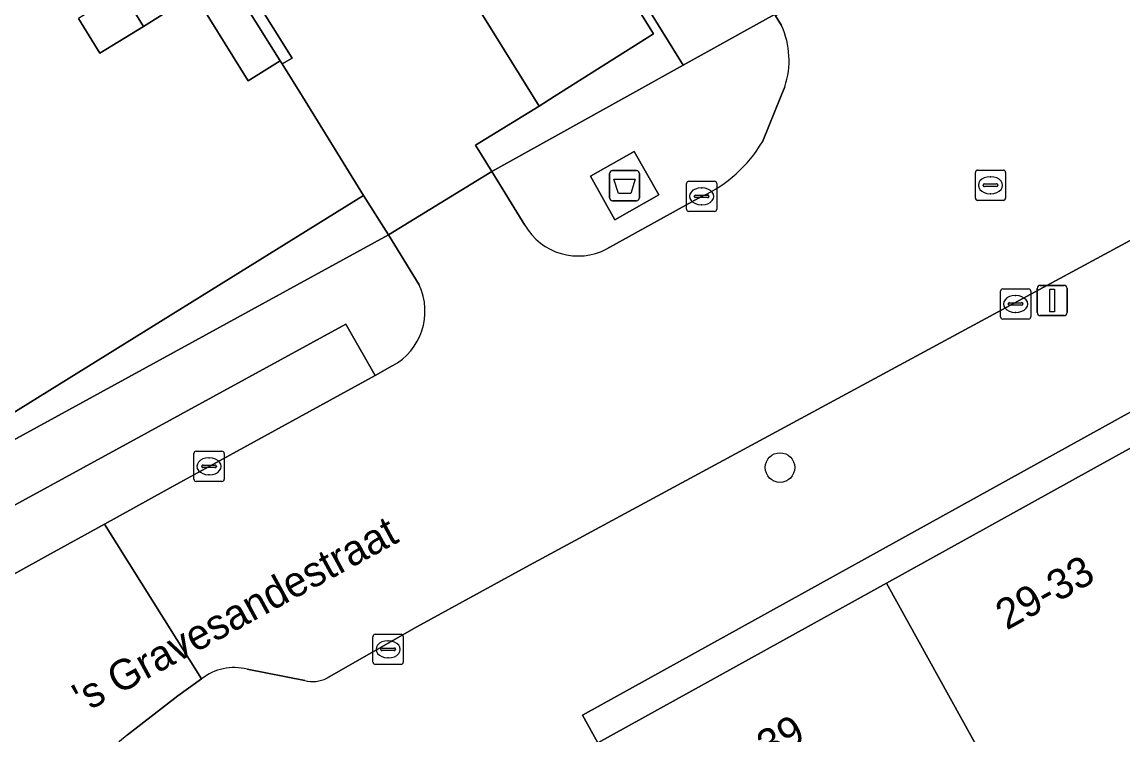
# Model space of a CAD drawing. Extents: x 159888 to 160761, y 384031 to 384750.
# Drawn here: x 160119.87 to 160156.26, y 384478.89 to 384502.47 of the extents above; entities that cross this region are included whole.
import ezdxf

# ---------------------------------------------------------------- set-up
doc = ezdxf.new("R2010")
doc.units = 0
for name, color, linetype in [('IMGEO_Afval_apart_plaats', 7, 'Continuous'), ('IMGEO_Boom', 7, 'Continuous'), ('IMGEO_Erf', 7, 'Continuous'), ('IMGEO_Groenvoorziening', 7, 'Continuous'), ('IMGEO_Haag', 7, 'Continuous'), ('IMGEO_Kolk', 7, 'Continuous'), ('IMGEO_Lichtmast', 7, 'Continuous'), ('IMGEO_Openbare_ruimte_label', 7, 'Continuous'), ('IMGEO_Pand', 7, 'Continuous'), ('IMGEO_Pand_nummerreeks', 7, 'Continuous'), ('IMGEO_Parkeervlak_open', 7, 'Continuous'), ('IMGEO_Rijbaan_lokaal_open', 7, 'Continuous'), ('IMGEO_Rioolput', 7, 'Continuous'), ('IMGEO_Voetpad_gesloten', 7, 'Continuous'), ('IMGEO_Voetpad_open', 7, 'Continuous')]:
    doc.layers.add(name, color=color, linetype=linetype)

msp = doc.modelspace()

# ---------------------------------------------------------------- linework, layer by layer
at = {"layer": 'IMGEO_Afval_apart_plaats'}
for p, q in [((160139.295, 384496.656), (160139.295, 384497.456)), ((160139.295, 384497.456), (160139.295, 384496.656)), ((160139.395, 384497.556), (160140.185, 384497.556)), ((160140.185, 384497.556), (160139.395, 384497.556)), ((160140.285, 384497.456), (160140.285, 384496.656)), ((160140.285, 384496.656), (160140.285, 384497.456)), ((160140.185, 384496.556), (160139.395, 384496.556)), ((160139.395, 384496.556), (160140.185, 384496.556))]:
    msp.add_line(p, q, dxfattribs=at)
msp.add_lwpolyline([(160139.438, 384497.27), (160140.142, 384497.27), (160139.993, 384496.8), (160139.587, 384496.8), (160139.438, 384497.27)], dxfattribs=at)
for centre, start, end in [((160139.395, 384497.456), 90, 180), ((160139.395, 384497.456), 90, 180), ((160140.185, 384497.456), 0, 90), ((160140.185, 384497.456), 360, 90), ((160139.395, 384496.656), 180, 270), ((160139.395, 384496.656), 180, 270), ((160140.185, 384496.656), 270, 0), ((160140.185, 384496.656), 270, 0)]:
    msp.add_arc(centre, 0.1, start, end, dxfattribs=at)
at = {"layer": 'IMGEO_Boom'}
msp.add_circle((160144.928, 384487.736), 0.489, dxfattribs=at)
at = {"layer": 'IMGEO_Erf'}
msp.add_lwpolyline([(160057.163, 384547.816), (160058.271, 384548.509), (160058.141, 384548.718), (160058.407, 384548.883), (160056.714, 384551.521), (160057.369, 384550.381), (160040.209, 384539.742), (160039.539, 384540.809), (160039.158, 384540.572), (160044.048, 384536.578), (160058.403, 384525.598), (160074.056, 384513.832), (160092.698, 384500.015), (160112.975, 384485.03), (160116.883, 384487.168), (160131.986, 384495.431), (160131.163, 384496.735), (160116.313, 384487.517), (160116.183, 384487.726), (160114.737, 384486.834), (160114.554, 384487.129), (160113.873, 384486.708), (160109.069, 384494.434), (160106.102, 384494.625)], dxfattribs=at)
at = {"layer": 'IMGEO_Groenvoorziening'}
msp.add_lwpolyline([(160094.988, 384567.618), (160096.471, 384568.491), (160105.983, 384553.196), (160104.128, 384552.06), (160108.052, 384545.783), (160111.339, 384547.799), (160113.651, 384544.027), (160114.383, 384544.49), (160140.747, 384502.072), (160137.467, 384500), (160136.964, 384499.682), (160134.865, 384498.396), (160135.403, 384497.521), (160139.861, 384500), (160141.73, 384501.039), (160111.559, 384549.71), (160109.049, 384548.124), (160107.46, 384550.64), (160109.97, 384552.226), (160098.429, 384570.771), (160094.502, 384568.326)], dxfattribs=at)
at = {"layer": 'IMGEO_Haag'}
msp.add_lwpolyline([(160094.988, 384567.618), (160096.471, 384568.491), (160105.983, 384553.196), (160104.128, 384552.06), (160108.052, 384545.783), (160111.339, 384547.799), (160113.651, 384544.027), (160114.383, 384544.49), (160140.747, 384502.072), (160137.467, 384500), (160136.964, 384499.682), (160134.865, 384498.396), (160135.403, 384497.521), (160139.861, 384500), (160141.73, 384501.039), (160111.559, 384549.71), (160109.049, 384548.124), (160107.46, 384550.64), (160109.97, 384552.226), (160098.429, 384570.771), (160094.502, 384568.326)], dxfattribs=at)
at = {"layer": 'IMGEO_Kolk'}
for p, q in [((160141.837, 384496.276), (160141.837, 384497.128)), ((160141.912, 384497.202), (160142.764, 384497.202)), ((160142.838, 384497.128), (160142.838, 384496.276)), ((160142.096, 384496.696), (160142.096, 384496.708)), ((160142.139, 384496.745), (160142.537, 384496.745)), ((160142.325, 384496.982), (160142.35, 384496.982)), ((160142.58, 384496.708), (160142.58, 384496.696)), ((160142.534, 384496.659), (160142.136, 384496.659)), ((160142.348, 384496.422), (160142.323, 384496.422)), ((160142.764, 384496.202), (160141.912, 384496.202)), ((160152.215, 384492.718), (160152.215, 384493.57)), ((160152.29, 384493.644), (160153.142, 384493.644)), ((160153.216, 384493.57), (160153.216, 384492.718)), ((160152.474, 384493.138), (160152.474, 384493.15)), ((160152.912, 384493.101), (160152.514, 384493.101)), ((160152.517, 384493.187), (160152.915, 384493.187)), ((160152.703, 384493.424), (160152.728, 384493.424)), ((160152.958, 384493.15), (160152.958, 384493.138)), ((160152.726, 384492.864), (160152.701, 384492.864)), ((160153.142, 384492.644), (160152.29, 384492.644)), ((160125.555, 384487.35), (160125.555, 384488.202)), ((160125.63, 384488.276), (160126.482, 384488.276)), ((160126.043, 384488.056), (160126.068, 384488.056)), ((160126.556, 384488.202), (160126.556, 384487.35)), ((160125.814, 384487.77), (160125.814, 384487.782)), ((160126.252, 384487.733), (160125.854, 384487.733)), ((160125.857, 384487.819), (160126.255, 384487.819)), ((160126.298, 384487.782), (160126.298, 384487.77)), ((160126.482, 384487.276), (160125.63, 384487.276)), ((160126.066, 384487.496), (160126.041, 384487.496)), ((160131.474, 384481.3), (160131.474, 384482.152)), ((160131.549, 384482.226), (160132.401, 384482.226)), ((160132.475, 384482.152), (160132.475, 384481.3)), ((160131.962, 384482.006), (160131.987, 384482.006)), ((160131.733, 384481.72), (160131.733, 384481.732)), ((160132.171, 384481.683), (160131.773, 384481.683)), ((160131.776, 384481.769), (160132.174, 384481.769)), ((160131.985, 384481.446), (160131.96, 384481.446)), ((160132.217, 384481.732), (160132.217, 384481.72)), ((160132.401, 384481.226), (160131.549, 384481.226))]:
    msp.add_line(p, q, dxfattribs=at)
for points in [[(160141.837, 384496.276), (160141.837, 384497.128)], [(160141.912, 384497.202), (160142.764, 384497.202)], [(160142.838, 384497.128), (160142.838, 384496.276)], [(160142.764, 384496.202), (160141.912, 384496.202)], [(160152.215, 384492.718), (160152.215, 384493.57)], [(160152.29, 384493.644), (160153.142, 384493.644)], [(160153.216, 384493.57), (160153.216, 384492.718)], [(160153.142, 384492.644), (160152.29, 384492.644)], [(160125.555, 384487.35), (160125.555, 384488.202)], [(160125.63, 384488.276), (160126.482, 384488.276)], [(160126.556, 384488.202), (160126.556, 384487.35)], [(160126.482, 384487.276), (160125.63, 384487.276)], [(160131.474, 384481.3), (160131.474, 384482.152)], [(160131.549, 384482.226), (160132.401, 384482.226)], [(160132.475, 384482.152), (160132.475, 384481.3)], [(160132.401, 384481.226), (160131.549, 384481.226)]]:
    msp.add_lwpolyline(points, dxfattribs=at)
for centre, radius, start, end in [((160141.914, 384497.126), 0.0765, 91.552, 178.448), ((160141.914, 384497.126), 0.0765, 91.552, 178.448), ((160142.762, 384497.126), 0.0765, 1.552, 88.448), ((160142.762, 384497.126), 0.0765, 1.552, 88.448), ((160142.136, 384496.705), 0.0403, 85.8775, 175.7526), ((160142.541, 384496.707), 0.0386, 1.7309, 96.639), ((160142.133, 384496.695), 0.0366, 178.938, 274.7102), ((160142.537, 384496.702), 0.043, 264.8664, 352.4533), ((160141.914, 384496.278), 0.0765, 181.552, 268.448), ((160141.914, 384496.278), 0.0765, 181.552, 268.448), ((160142.762, 384496.278), 0.0765, 271.552, 358.448), ((160142.762, 384496.278), 0.0765, 271.552, 358.448), ((160152.292, 384493.568), 0.0765, 91.552, 178.448), ((160152.292, 384493.568), 0.0765, 91.552, 178.448), ((160153.14, 384493.568), 0.0765, 1.552, 88.448), ((160153.14, 384493.568), 0.0765, 1.552, 88.448), ((160152.514, 384493.147), 0.0403, 85.8775, 175.7526), ((160152.511, 384493.137), 0.0366, 178.938, 274.7102), ((160152.915, 384493.144), 0.043, 264.8664, 352.4533), ((160152.919, 384493.149), 0.0386, 1.7309, 96.639), ((160152.292, 384492.72), 0.0765, 181.552, 268.448), ((160152.292, 384492.72), 0.0765, 181.552, 268.448), ((160153.14, 384492.72), 0.0765, 271.552, 358.448), ((160153.14, 384492.72), 0.0765, 271.552, 358.448), ((160125.632, 384488.2), 0.0765, 91.552, 178.448), ((160125.632, 384488.2), 0.0765, 91.552, 178.448), ((160126.48, 384488.2), 0.0765, 1.552, 88.448), ((160126.48, 384488.2), 0.0765, 1.552, 88.448), ((160125.854, 384487.779), 0.0403, 85.8775, 175.7526), ((160125.851, 384487.769), 0.0366, 178.938, 274.7102), ((160126.255, 384487.776), 0.043, 264.8664, 352.4533), ((160126.259, 384487.781), 0.0386, 1.7309, 96.639), ((160125.632, 384487.352), 0.0765, 181.552, 268.448), ((160125.632, 384487.352), 0.0765, 181.552, 268.448), ((160126.48, 384487.352), 0.0765, 271.552, 358.448), ((160126.48, 384487.352), 0.0765, 271.552, 358.448), ((160131.551, 384482.15), 0.0765, 91.552, 178.448), ((160131.551, 384482.15), 0.0765, 91.552, 178.448), ((160132.399, 384482.15), 0.0765, 1.552, 88.448), ((160132.399, 384482.15), 0.0765, 1.552, 88.448), ((160131.773, 384481.729), 0.0403, 85.8775, 175.7526), ((160131.77, 384481.719), 0.0366, 178.938, 274.7102), ((160132.174, 384481.726), 0.043, 264.8664, 352.4533), ((160132.178, 384481.731), 0.0386, 1.7309, 96.639), ((160131.551, 384481.302), 0.0765, 181.552, 268.448), ((160131.551, 384481.302), 0.0765, 181.552, 268.448), ((160132.399, 384481.302), 0.0765, 271.552, 358.448), ((160132.399, 384481.302), 0.0765, 271.552, 358.448)]:
    msp.add_arc(centre, radius, start, end, dxfattribs=at)
for centre, major_axis, ratio, start_param, end_param in [((160142.324, 384496.702), (-0.387, 0.002), 0.722429, 4.712389, 7.853982), ((160142.349, 384496.702), (-0.39, 0.002), 0.717154, 1.570796, 4.712389), ((160152.702, 384493.144), (-0.387, 0.002), 0.722429, 4.712389, 7.853982), ((160152.727, 384493.144), (-0.39, 0.002), 0.717154, 1.570796, 4.712389), ((160126.042, 384487.776), (-0.387, 0.002), 0.722429, 4.712389, 7.853982), ((160126.067, 384487.776), (-0.39, 0.002), 0.717154, 1.570796, 4.712389), ((160131.961, 384481.726), (-0.387, 0.002), 0.722429, 4.712389, 7.853982), ((160131.986, 384481.726), (-0.39, 0.002), 0.717154, 1.570796, 4.712389)]:
    msp.add_ellipse(centre, major_axis=major_axis, ratio=ratio, start_param=start_param, end_param=end_param, dxfattribs=at)
at = {"layer": 'IMGEO_Lichtmast'}
for p, q in [((160153.43, 384492.858), (160153.43, 384493.658)), ((160153.43, 384493.658), (160153.43, 384492.858)), ((160153.53, 384493.758), (160154.32, 384493.758)), ((160154.32, 384493.758), (160153.53, 384493.758)), ((160154.42, 384493.658), (160154.42, 384492.858)), ((160154.42, 384492.858), (160154.42, 384493.658)), ((160154.32, 384492.758), (160153.53, 384492.758)), ((160153.53, 384492.758), (160154.32, 384492.758))]:
    msp.add_line(p, q, dxfattribs=at)
msp.add_lwpolyline([(160153.85, 384493.633), (160154, 384493.633), (160154, 384492.883), (160153.85, 384492.883), (160153.85, 384493.633)], dxfattribs=at)
for centre, start, end in [((160153.53, 384493.658), 90, 180), ((160153.53, 384493.658), 90, 180), ((160154.32, 384493.658), 0, 90), ((160154.32, 384493.658), 360, 90), ((160153.53, 384492.858), 180, 270), ((160153.53, 384492.858), 180, 270), ((160154.32, 384492.858), 270, 0), ((160154.32, 384492.858), 270, 0)]:
    msp.add_arc(centre, 0.1, start, end, dxfattribs=at)
at = {"layer": 'IMGEO_Pand'}
msp.add_lwpolyline([(160097.183, 384518.332), (160108.564, 384500), (160115.999, 384488.023), (160116.183, 384487.726), (160116.313, 384487.517), (160131.163, 384496.735), (160129.141, 384500), (160128.468, 384501.086), (160128.408, 384501.188), (160127.344, 384500.524), (160125.569, 384503.386), (160123.893, 384502.315), (160122.45, 384501.432), (160121.735, 384502.583)], dxfattribs=at)
for points in [[(160162.191, 384481.585), (160157.98, 384489.193), (160148.443, 384483.917), (160152.653, 384476.308)], [(160152.653, 384476.308), (160148.443, 384483.917), (160138.905, 384478.64), (160140.123, 384476.439), (160143.115, 384471.032)]]:
    msp.add_lwpolyline(points, close=True, dxfattribs=at)
at = {"layer": 'IMGEO_Parkeervlak_open'}
for points in [[(160110.676, 384542.144), (160117.707, 384530.736), (160125.564, 384518.085), (160133.491, 384505.278), (160136.767, 384500), (160136.964, 384499.682), (160137.467, 384500), (160140.747, 384502.072), (160114.383, 384544.49), (160113.651, 384544.027)], [(160126.056, 384487.775), (160131.541, 384490.783), (160130.574, 384492.472), (160117.493, 384485.333), (160116.532, 384484.812), (160117.465, 384483.034), (160120.71, 384484.823), (160122.601, 384485.866), (160125.089, 384487.237)]]:
    msp.add_lwpolyline(points, close=True, dxfattribs=at)
at = {"layer": 'IMGEO_Rijbaan_lokaal_open'}
for points in [[(160165.309, 384500), (160173.174, 384504.351), (160169.437, 384511.163), (160169.305, 384511.405), (160160.869, 384506.792), (160155.019, 384503.618), (160154.776, 384503.572), (160154.318, 384503.528), (160153.859, 384503.525), (160153.4, 384503.563), (160152.947, 384503.642), (160152.503, 384503.761), (160152.071, 384503.919), (160151.655, 384504.115), (160151.259, 384504.348), (160150.884, 384504.615), (160150.535, 384504.914), (160150.214, 384505.243), (160149.924, 384505.6), (160149.919, 384505.608), (160144.775, 384502.674), (160144.978, 384502.349)], [(160126.233, 384505.381), (160128.803, 384501.274), (160128.468, 384501.086), (160129.141, 384500), (160131.163, 384496.735), (160131.986, 384495.431), (160135.403, 384497.521), (160134.865, 384498.396), (160136.964, 384499.682), (160136.767, 384500), (160133.491, 384505.278)], [(160129.945, 384480.77), (160132.921, 384482.467), (160136.525, 384484.446), (160165.309, 384500)], [(160145.086, 384500.328), (160144.953, 384500), (160144.344, 384498.503)], [(160136.49, 384495.754), (160135.403, 384497.521), (160131.986, 384495.431), (160133, 384493.777)], [(160142.338, 384496.702), (160139.206, 384494.967)], [(160132.111, 384491.096), (160131.541, 384490.783), (160126.056, 384487.775), (160125.089, 384487.237), (160122.601, 384485.866), (160125.809, 384480.749)], [(160123.361, 384478.894), (160125.026, 384480.19), (160125.809, 384480.749), (160122.601, 384485.866), (160120.71, 384484.823), (160117.465, 384483.034), (160112.74, 384480.43)], [(160127.316, 384481.07), (160129.224, 384480.695)]]:
    msp.add_lwpolyline(points, dxfattribs=at)
for centre, radius, start, end in [((160142.469, 384501.202), 2.759, 341.541, 24.5768), ((160140.501, 384500.766), 4.46, 294.3261, 329.5093), ((160138.255, 384496.764), 2.033, 209.7843, 297.8963), ((160131.138, 384492.907), 2.056, 298.2601, 25.0496), ((160126.889, 384479.377), 1.746, 75.837, 128.2122), ((160129.486, 384481.675), 1.015, 255.0106, 296.8668), ((160127.613, 384473.5), 6.868, 128.2476, 144.2891)]:
    msp.add_arc(centre, radius, start, end, dxfattribs=at)
at = {"layer": 'IMGEO_Rioolput'}
for p, q in [((160151.385, 384496.644), (160151.385, 384497.496)), ((160151.46, 384497.57), (160152.312, 384497.57)), ((160152.386, 384497.496), (160152.386, 384496.644)), ((160151.644, 384497.064), (160151.644, 384497.076)), ((160151.687, 384497.113), (160152.085, 384497.113)), ((160151.873, 384497.35), (160151.898, 384497.35)), ((160152.128, 384497.076), (160152.128, 384497.064)), ((160152.082, 384497.027), (160151.684, 384497.027)), ((160151.896, 384496.79), (160151.871, 384496.79)), ((160152.312, 384496.57), (160151.46, 384496.57))]:
    msp.add_line(p, q, dxfattribs=at)
for points in [[(160151.385, 384496.644), (160151.385, 384497.496)], [(160151.46, 384497.57), (160152.312, 384497.57)], [(160152.386, 384497.496), (160152.386, 384496.644)], [(160152.312, 384496.57), (160151.46, 384496.57)]]:
    msp.add_lwpolyline(points, dxfattribs=at)
for centre, radius, start, end in [((160151.462, 384497.494), 0.0765, 91.552, 178.448), ((160151.462, 384497.494), 0.0765, 91.552, 178.448), ((160152.31, 384497.494), 0.0765, 1.552, 88.448), ((160152.31, 384497.494), 0.0765, 1.552, 88.448), ((160151.684, 384497.073), 0.0403, 85.8775, 175.7526), ((160152.089, 384497.075), 0.0386, 1.7309, 96.639), ((160151.681, 384497.063), 0.0366, 178.938, 274.7102), ((160152.085, 384497.07), 0.043, 264.8664, 352.4533), ((160151.462, 384496.646), 0.0765, 181.552, 268.448), ((160151.462, 384496.646), 0.0765, 181.552, 268.448), ((160152.31, 384496.646), 0.0765, 271.552, 358.448), ((160152.31, 384496.646), 0.0765, 271.552, 358.448)]:
    msp.add_arc(centre, radius, start, end, dxfattribs=at)
for centre, major_axis, ratio, start_param, end_param in [((160151.872, 384497.07), (-0.387, 0.002), 0.722429, 4.712389, 7.853982), ((160151.897, 384497.07), (-0.39, 0.002), 0.717154, 1.570796, 4.712389)]:
    msp.add_ellipse(centre, major_axis=major_axis, ratio=ratio, start_param=start_param, end_param=end_param, dxfattribs=at)
at = {"layer": 'IMGEO_Voetpad_gesloten'}
msp.add_lwpolyline([(160140.108, 384498.184), (160138.66, 384497.366), (160139.472, 384495.929), (160140.92, 384496.747)], close=True, dxfattribs=at)
at = {"layer": 'IMGEO_Voetpad_open'}
for points in [[(160099.535, 384571.453), (160098.429, 384570.771), (160109.97, 384552.226), (160111.559, 384549.71), (160141.73, 384501.039), (160144.747, 384502.719), (160139.118, 384511.747), (160125.049, 384534.359), (160113.563, 384552.653)], [(160175.365, 384500), (160196.41, 384511.643), (160195.384, 384516.714), (160194.348, 384516.163), (160189.233, 384513.236), (160184.709, 384510.733), (160173.174, 384504.351), (160165.309, 384500), (160136.525, 384484.446), (160132.921, 384482.467), (160129.945, 384480.77)], [(160196.41, 384511.643), (160175.365, 384500), (160138.4, 384479.55), (160138.905, 384478.64), (160148.443, 384483.917), (160157.98, 384489.193), (160167.518, 384494.47), (160177.056, 384499.746), (160177.514, 384500), (160186.593, 384505.023), (160196.075, 384510.23)], [(160144.978, 384502.349), (160144.775, 384502.674), (160144.747, 384502.719), (160141.73, 384501.039), (160139.861, 384500), (160135.403, 384497.521), (160136.49, 384495.754)], [(160122.036, 384477.509), (160128.738, 384473.281), (160134.442, 384476.461), (160136.739, 384477.742), (160138.035, 384475.294), (160140.123, 384476.439), (160138.905, 384478.64), (160138.4, 384479.55), (160175.365, 384500)], [(160144.344, 384498.503), (160144.953, 384500), (160145.086, 384500.328)], [(160139.206, 384494.967), (160142.338, 384496.702)], [(160133, 384493.777), (160131.986, 384495.431), (160116.883, 384487.168), (160112.975, 384485.03), (160117.465, 384483.034), (160116.532, 384484.812), (160117.493, 384485.333), (160130.574, 384492.472), (160131.541, 384490.783), (160132.111, 384491.096)], [(160129.224, 384480.695), (160127.316, 384481.07)], [(160125.809, 384480.749), (160125.026, 384480.19), (160123.361, 384478.894)]]:
    msp.add_lwpolyline(points, dxfattribs=at)
for points in [[(160125.908, 384505.179), (160123.173, 384503.477), (160123.244, 384503.363), (160123.893, 384502.315), (160125.569, 384503.386), (160127.344, 384500.524), (160128.408, 384501.188)], [(160126.233, 384505.381), (160125.908, 384505.179), (160128.408, 384501.188), (160128.468, 384501.086), (160128.803, 384501.274)], [(160123.244, 384503.363), (160123.173, 384503.477), (160121.735, 384502.583), (160122.45, 384501.432), (160123.893, 384502.315)], [(160140.108, 384498.184), (160140.92, 384496.747), (160139.472, 384495.929), (160138.66, 384497.366)]]:
    msp.add_lwpolyline(points, close=True, dxfattribs=at)
for centre, radius, start, end in [((160142.469, 384501.202), 2.759, 341.541, 24.5768), ((160140.501, 384500.766), 4.46, 294.3261, 329.5093), ((160138.255, 384496.764), 2.033, 209.7843, 297.8963), ((160131.138, 384492.907), 2.056, 298.2601, 25.0496), ((160126.889, 384479.377), 1.746, 75.837, 128.2122), ((160129.486, 384481.675), 1.015, 255.0106, 296.8668), ((160127.613, 384473.5), 6.868, 128.2476, 144.2891)]:
    msp.add_arc(centre, radius, start, end, dxfattribs=at)

# ---------------------------------------------------------------- texts
at = {"layer": 'IMGEO_Openbare_ruimte_label'}
msp.add_text("'s Gravesandestraat", height=1, rotation=28.5647, dxfattribs=at).set_placement((160121.908, 384479.598))
at = {"layer": 'IMGEO_Pand_nummerreeks'}
for s, rotation, p in [('29-33', 29.1442, (160152.422, 384482.343)), ('35-39', 28.7398, (160142.831, 384477.086))]:
    msp.add_text(s, height=1, rotation=rotation, dxfattribs=at).set_placement(p)

doc.saveas('drawing.dxf')
